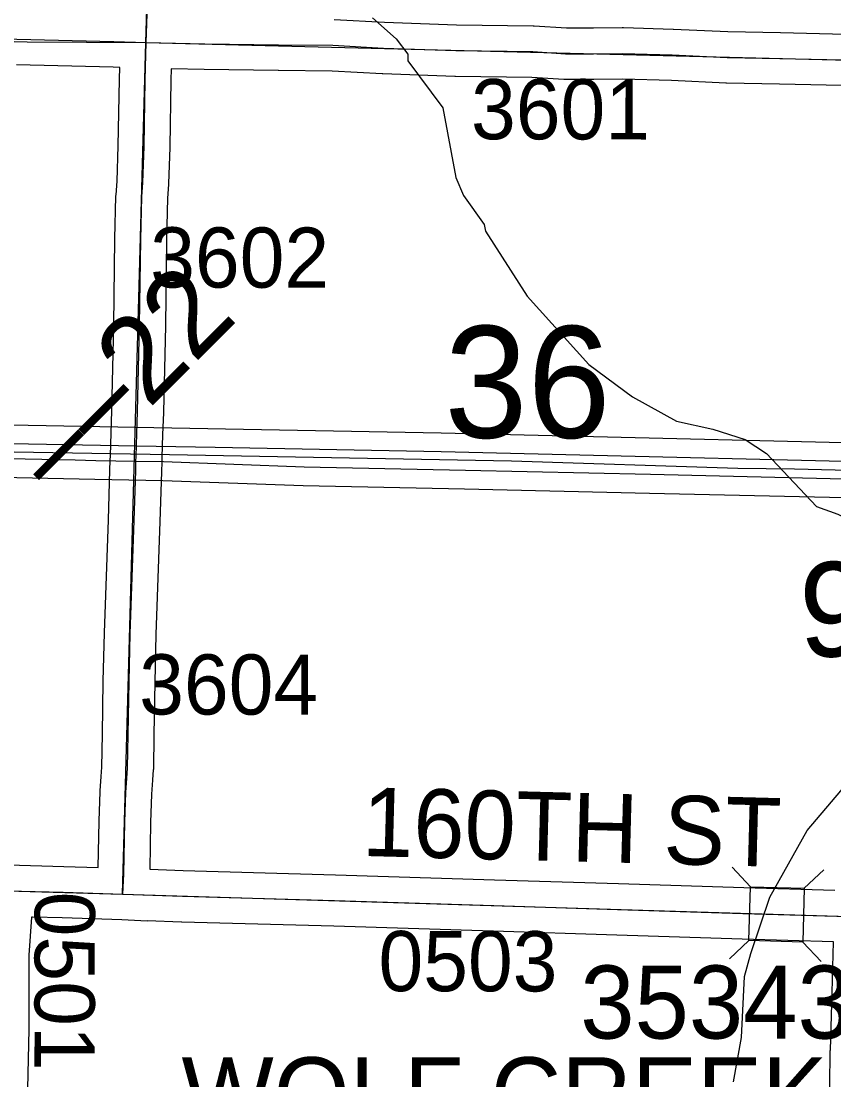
# Model space of a CAD drawing. Extents: x -157.2 to -99.3, y 12.2 to 46.2.
# Drawn here: x -127.67 to -126.725, y 34.429 to 35.661 of the extents above; entities that cross this region are included whole.
import ezdxf

# ---------------------------------------------------------------- set-up
doc = ezdxf.new("R2010")
doc.units = 0
for name, color, linetype in [('tdCoDivCarto', 7, 'Continuous'), ('tdCoHydroRiver', 7, 'Continuous'), ('tdCoPriCL', 7, 'Continuous'), ('tdCoPriDiv', 7, 'Continuous'), ('tdCoSecRdNmbr', 7, 'Continuous'), ('tdCoSecRdTxt', 7, 'Continuous'), ('tdCoSecRteBand', 7, 'Continuous'), ('tdCoSecRteCL', 7, 'Continuous'), ('tdCoSectLine', 7, 'Continuous'), ('tdCoSectNmbr', 7, 'Continuous'), ('tdCoStrucPriMaintName', 7, 'Continuous'), ('tdCoStrucSec', 7, 'Continuous'), ('tdCoStrucSecCoName', 7, 'Continuous'), ('tdCoStrucSecFHWANum', 7, 'Continuous'), ('tdCoSurfAsphalt', 7, 'Continuous'), ('tdCoSurfConc', 7, 'Continuous'), ('tdCoSurfGravel', 7, 'Continuous'), ('tdCoTwpBndryShd', 7, 'Continuous'), ('tdStHwyPriRefPost1', 7, 'Continuous')]:
    doc.layers.add(name, color=color, linetype=linetype)

msp = doc.modelspace()

# ---------------------------------------------------------------- linework, layer by layer
at = {"layer": 'tdCoDivCarto'}
for points in [[(-127.5361, 35.1665), (-127.8921, 35.1731), (-127.9398, 35.1715), (-128.0031, 35.1685), (-128.1066, 35.1606), (-128.2001, 35.1557), (-128.2794, 35.1561)], [(-127.5361, 35.1665), (-127.8921, 35.1731), (-127.9398, 35.1715), (-128.0031, 35.1685), (-128.1066, 35.1606), (-128.2001, 35.1557), (-128.2794, 35.1561)], [(-127.4444, 35.1648), (-127.5361, 35.1665)], [(-127.4444, 35.1648), (-127.5361, 35.1665)], [(-126.5364, 35.1444), (-127.1815, 35.1599), (-127.4444, 35.1648)], [(-126.5364, 35.1444), (-127.1815, 35.1599), (-127.4444, 35.1648)], [(-128.3424, 35.1394), (-128.2686, 35.1376), (-128.2385, 35.1374), (-128.2254, 35.1376), (-128.1983, 35.1386), (-128.17, 35.1403), (-128.1423, 35.1423), (-128.1122, 35.1448), (-128.0175, 35.1511), (-127.9581, 35.1535), (-127.889, 35.155), (-127.8208, 35.155), (-127.6074, 35.1504)], [(-128.2785, 35.1379), (-128.2686, 35.1376), (-128.2385, 35.1374), (-128.2254, 35.1376), (-128.1983, 35.1386), (-128.17, 35.1403), (-128.1423, 35.1423), (-128.1122, 35.1448), (-128.0175, 35.1511), (-127.9581, 35.1535), (-127.889, 35.155), (-127.8208, 35.155), (-127.6074, 35.1504)], [(-127.6074, 35.1504), (-127.5836, 35.1499), (-127.5367, 35.1491)], [(-127.6074, 35.1504), (-127.5836, 35.1499), (-127.5367, 35.1491)], [(-127.5367, 35.1491), (-127.5045, 35.1485), (-127.341, 35.1425), (-127.1534, 35.1387), (-126.938, 35.1338), (-126.7287, 35.129), (-126.589, 35.1261)], [(-127.5367, 35.1491), (-127.5045, 35.1485), (-127.341, 35.1425), (-127.1534, 35.1387), (-126.938, 35.1338), (-126.7287, 35.129), (-126.589, 35.1261)]]:
    msp.add_lwpolyline(points, dxfattribs=at)
at = {"layer": 'tdCoHydroRiver'}
for points in [[(-127.2616, 35.665), (-127.2339, 35.6405), (-127.2202, 35.6227), (-127.2205, 35.6148), (-127.1794, 35.56), (-127.1644, 35.4791), (-127.1556, 35.4583), (-127.1313, 35.4245), (-127.1299, 35.4166), (-127.0816, 35.341), (-127.0098, 35.2616), (-126.9588, 35.2239), (-126.9075, 35.1955), (-126.8652, 35.1864), (-126.8277, 35.1743), (-126.8029, 35.1578), (-126.7447, 35.0962), (-126.7197, 35.0875), (-126.6793, 35.0659), (-126.6517, 35.0398), (-126.6413, 35.0159), (-126.6344, 34.9841), (-126.6359, 34.9321), (-126.6329, 34.9272)], [(-126.8414, 34.4268), (-126.832, 34.4786), (-126.8284, 34.5495), (-126.8213, 34.5761), (-126.7989, 34.6417), (-126.7556, 34.7194), (-126.7164, 34.7656), (-126.705, 34.7794), (-126.6898, 34.8137), (-126.686, 34.8357), (-126.6754, 34.8748), (-126.6652, 34.8998), (-126.6329, 34.9272)]]:
    msp.add_lwpolyline(points, dxfattribs=at)
at = {"layer": 'tdCoPriCL'}
msp.add_lwpolyline([(-127.9049, 35.1636), (-127.4978, 35.1569), (-127.0998, 35.1496), (-126.8362, 35.1409), (-126.7704, 35.1403), (-126.5021, 35.1337), (-126.3816, 35.1305), (-126.0874, 35.1233), (-125.44, 35.1102), (-125.429, 35.1097), (-124.9709, 35.0936), (-124.4624, 35.0668), (-124.2214, 35.0587), (-123.9247, 35.0499), (-123.448, 35.0372)], dxfattribs=at)
at = {"layer": 'tdCoPriDiv'}
for points in [[(-123.5435, 35.0714), (-124.091, 35.0874), (-124.4808, 35.0992), (-125.1073, 35.1315), (-125.4825, 35.1407), (-125.4825, 35.1407), (-125.4826, 35.1407), (-126.1822, 35.1577), (-126.536, 35.1662), (-126.5362, 35.1662), (-126.5363, 35.1662), (-127.1814, 35.1817), (-127.8926, 35.1949)], [(-127.8214, 35.1332), (-127.5844, 35.1281), (-127.5055, 35.1267), (-127.342, 35.1207), (-127.1542, 35.1169), (-126.9389, 35.112), (-126.7296, 35.1072), (-126.5227, 35.1029), (-126.3805, 35.0985), (-126.1713, 35.0932), (-125.996, 35.0893), (-125.5794, 35.0794), (-125.3689, 35.0743), (-125.1553, 35.0682), (-125.0174, 35.0636), (-124.8261, 35.0531), (-124.641, 35.0431), (-124.5029, 35.036), (-124.3813, 35.0327), (-124.202, 35.0263), (-124.0256, 35.0222), (-123.8316, 35.0161), (-123.6535, 35.0115)]]:
    msp.add_lwpolyline(points, dxfattribs=at)
at = {"layer": 'tdCoSecRteBand'}
for points in [[(-127.3059, 35.6628), (-127.2473, 35.6596), (-127.1638, 35.6567), (-127.0746, 35.6555), (-127.0738, 35.6555), (-127.0731, 35.6554), (-127.0358, 35.653), (-127.0044, 35.653), (-126.9709, 35.6535), (-126.9702, 35.6535), (-126.9695, 35.6535), (-126.9116, 35.6518), (-126.9113, 35.6517), (-126.9111, 35.6517), (-126.8478, 35.6488), (-126.7866, 35.6476), (-126.7866, 35.6476), (-126.7865, 35.6476), (-126.6958, 35.6456), (-126.6361, 35.6444), (-126.6359, 35.6444), (-126.6357, 35.6444), (-126.5782, 35.6424), (-126.5512, 35.6417)], [(-127.5806, 34.6762), (-127.5797, 34.7301), (-127.5797, 34.7304), (-127.5797, 34.7307), (-127.5785, 34.7645), (-127.5784, 34.765), (-127.5784, 34.7656), (-127.5772, 34.7822), (-127.5765, 34.793), (-127.5758, 34.8315), (-127.5748, 34.8931), (-127.5748, 34.8932), (-127.5748, 34.8933), (-127.5735, 34.9488), (-127.5735, 34.949), (-127.5735, 34.9492), (-127.5687, 35.0809), (-127.567, 35.1386), (-127.5667, 35.15), (-127.5665, 35.1555), (-127.5665, 35.1556), (-127.5665, 35.1556), (-127.5657, 35.1817), (-127.5648, 35.2075), (-127.5625, 35.3077), (-127.5612, 35.4074), (-127.5612, 35.4076), (-127.5612, 35.4078), (-127.56, 35.4574), (-127.56, 35.4581), (-127.5599, 35.4588), (-127.5587, 35.4748), (-127.5573, 35.5158), (-127.556, 35.5932), (-127.556, 35.5934), (-127.556, 35.5936), (-127.5556, 35.6071), (-127.5633, 35.6073), (-127.6759, 35.61)], [(-126.6971, 35.5856), (-126.7878, 35.5876), (-126.8494, 35.5888), (-126.8498, 35.5888), (-126.8502, 35.5888), (-126.9136, 35.5918), (-126.9706, 35.5935), (-127.0038, 35.593), (-127.004, 35.593), (-127.0042, 35.593), (-127.0368, 35.593), (-127.0377, 35.593), (-127.0387, 35.5931), (-127.0762, 35.5955), (-127.1649, 35.5967), (-127.1652, 35.5967), (-127.1656, 35.5967), (-127.2496, 35.5997), (-127.2499, 35.5997), (-127.2502, 35.5997), (-127.3085, 35.6029), (-127.3709, 35.6034), (-127.371, 35.6034), (-127.3711, 35.6034), (-127.4572, 35.6046), (-127.4573, 35.6046), (-127.4575, 35.6046), (-127.4956, 35.6056), (-127.4961, 35.5921), (-127.4973, 35.5146), (-127.4973, 35.5143), (-127.4973, 35.514), (-127.4988, 35.4721), (-127.4988, 35.4715), (-127.4988, 35.4709), (-127.5, 35.4551), (-127.5012, 35.4065), (-127.5025, 35.3068), (-127.5025, 35.3066), (-127.5025, 35.3065), (-127.5048, 35.2059), (-127.5048, 35.2058), (-127.5048, 35.2057), (-127.5057, 35.1797), (-127.5066, 35.1537), (-127.5067, 35.1482), (-127.5071, 35.1368), (-127.5088, 35.079), (-127.5088, 35.0789), (-127.5088, 35.0788), (-127.5136, 34.9472), (-127.5148, 34.892), (-127.5158, 34.8305), (-127.5158, 34.8304), (-127.5158, 34.8304), (-127.5165, 34.7912), (-127.5165, 34.7905), (-127.5166, 34.7898), (-127.5173, 34.7783), (-127.5173, 34.7781), (-127.5173, 34.778), (-127.5185, 34.7618), (-127.5197, 34.7288), (-127.5206, 34.6742), (-127.4816, 34.6729), (-127.3046, 34.6679), (-127.3046, 34.6679), (-127.3045, 34.6679), (-127.1193, 34.662), (-126.9753, 34.6576), (-126.9753, 34.6576), (-126.9753, 34.6576), (-126.8294, 34.6529), (-126.7232, 34.6499)], [(-127.685, 34.6793), (-127.6208, 34.6776), (-127.6207, 34.6776), (-127.6206, 34.6776), (-127.5809, 34.6762), (-127.5806, 34.6762)], [(-126.7296, 34.381), (-126.7287, 34.4632), (-126.7287, 34.4636), (-126.7286, 34.4639), (-126.7264, 34.5309), (-126.7248, 34.5899), (-126.8311, 34.5929), (-126.8312, 34.5929), (-126.8312, 34.5929), (-126.9772, 34.5976), (-127.1212, 34.6021), (-127.1212, 34.6021), (-127.1212, 34.6021), (-127.3064, 34.608), (-127.4834, 34.6129), (-127.4835, 34.6129), (-127.4836, 34.6129), (-127.5235, 34.6143), (-127.5235, 34.6137), (-127.5532, 34.6153), (-127.6225, 34.6176), (-127.6572, 34.6185), (-127.6583, 34.6186), (-127.6613, 34.5742), (-127.6613, 34.4889), (-127.6613, 34.4885), (-127.6613, 34.4882), (-127.665, 34.3318)]]:
    msp.add_lwpolyline(points, dxfattribs=at)
at = {"layer": 'tdCoSecRteCL'}
for points in [[(-127.5247, 35.6363), (-127.5231, 35.6914), (-127.5206, 35.7567), (-127.5182, 35.8887), (-127.5177, 35.9116), (-127.5157, 35.988), (-127.5142, 36.0354), (-127.5135, 36.0699), (-127.5127, 36.1562), (-127.5103, 36.2241), (-127.5068, 36.3271), (-127.5056, 36.3769), (-127.5043, 36.479), (-127.5021, 36.5486), (-127.5, 36.6352)], [(-128.5152, 35.6587), (-128.4543, 35.6573), (-128.2895, 35.6526), (-128.0839, 35.6484), (-127.9536, 35.6462), (-127.8937, 35.6432), (-127.8459, 35.6427), (-127.7795, 35.6422), (-127.6752, 35.64), (-127.5625, 35.6373), (-127.5247, 35.6363)], [(-127.5519, 34.6452), (-127.5507, 34.6685), (-127.5497, 34.7296), (-127.5485, 34.7634), (-127.5473, 34.7802), (-127.5465, 34.7918), (-127.5458, 34.831), (-127.5448, 34.8926), (-127.5436, 34.9481), (-127.5388, 35.0799), (-127.537, 35.1377), (-127.5367, 35.1491), (-127.5365, 35.1546), (-127.5357, 35.1807), (-127.5348, 35.2067), (-127.5325, 35.3072), (-127.5312, 35.407), (-127.53, 35.4566), (-127.5288, 35.4731), (-127.5273, 35.5151), (-127.526, 35.5927), (-127.5247, 35.6363)], [(-127.5247, 35.6363), (-127.4567, 35.6346), (-127.3707, 35.6334), (-127.3075, 35.6329), (-127.2486, 35.6297), (-127.1645, 35.6267), (-127.075, 35.6255), (-127.0368, 35.623), (-127.0042, 35.623), (-126.9704, 35.6235), (-126.9125, 35.6218), (-126.8488, 35.6188), (-126.7872, 35.6176), (-126.6964, 35.6156), (-126.6368, 35.6144), (-126.5791, 35.6124), (-126.5216, 35.6109)], [(-127.6864, 34.6493), (-127.6216, 34.6476), (-127.5519, 34.6452)], [(-127.5519, 34.6452), (-127.4825, 34.6429), (-127.3055, 34.638), (-127.1203, 34.632), (-126.9763, 34.6276), (-126.8303, 34.6229), (-126.694, 34.619)]]:
    msp.add_lwpolyline(points, dxfattribs=at)
at = {"layer": 'tdCoSectLine'}
for points in [[(-127.5251, 35.6363), (-127.5039, 36.3562), (-127.5033, 36.3618), (-127.5003, 36.6352)], [(-128.5156, 35.6587), (-127.6634, 35.6367), (-127.5251, 35.6363)], [(-127.5523, 34.6452), (-127.5251, 35.6363)], [(-127.5251, 35.6363), (-126.522, 35.6109)], [(-127.6868, 34.6493), (-127.5523, 34.6452)], [(-127.5523, 34.6452), (-126.6944, 34.619)]]:
    msp.add_lwpolyline(points, dxfattribs=at)
at = {"layer": 'tdCoStrucSec'}
for p, q in [((-126.8215, 34.654), (-126.843, 34.6767)), ((-126.7589, 34.6522), (-126.7362, 34.6737)), ((-126.8233, 34.5914), (-126.8461, 34.5699)), ((-126.7607, 34.5896), (-126.7392, 34.5669))]:
    msp.add_line(p, q, dxfattribs=at)
msp.add_lwpolyline([(-126.8215, 34.654), (-126.7589, 34.6522), (-126.7607, 34.5896), (-126.8233, 34.5914)], close=True, dxfattribs=at)
at = {"layer": 'tdCoSurfAsphalt'}
msp.add_lwpolyline([(-127.6864, 34.6493), (-127.6216, 34.6476), (-127.5519, 34.6452), (-127.4825, 34.6429), (-127.3055, 34.638), (-127.1203, 34.632), (-126.9763, 34.6276), (-126.8303, 34.6229), (-126.694, 34.619), (-126.6749, 34.6185), (-126.5522, 34.6145), (-126.5094, 34.6131), (-126.3696, 34.6084), (-126.1965, 34.6029), (-126.0342, 34.597), (-125.8882, 34.5916), (-125.7048, 34.5862)], dxfattribs=at)
at = {"layer": 'tdCoSurfConc'}
msp.add_lwpolyline([(-127.5367, 35.1491), (-127.5365, 35.1546), (-127.5357, 35.1807)], dxfattribs=at)
at = {"layer": 'tdCoSurfGravel'}
msp.add_line((-127.537, 35.1377), (-127.5367, 35.1491), dxfattribs=at)
for points in [[(-127.5357, 35.1807), (-127.5348, 35.2067), (-127.5325, 35.3072), (-127.5312, 35.407), (-127.53, 35.4566), (-127.5288, 35.4731), (-127.5273, 35.5151), (-127.526, 35.5927), (-127.5247, 35.6363), (-127.5231, 35.6914)], [(-127.6752, 35.64), (-127.5625, 35.6373), (-127.5247, 35.6363), (-127.4567, 35.6346), (-127.3707, 35.6334), (-127.3075, 35.6329), (-127.2486, 35.6297), (-127.1645, 35.6267), (-127.075, 35.6255), (-127.0368, 35.623), (-127.0042, 35.623), (-126.9704, 35.6235), (-126.9125, 35.6218), (-126.8488, 35.6188), (-126.7872, 35.6176), (-126.6964, 35.6156), (-126.6368, 35.6144), (-126.5791, 35.6124), (-126.5216, 35.6109), (-126.5123, 35.6107)], [(-127.5519, 34.6452), (-127.5507, 34.6685), (-127.5497, 34.7296), (-127.5485, 34.7634), (-127.5473, 34.7802), (-127.5465, 34.7918), (-127.5458, 34.831), (-127.5448, 34.8926), (-127.5436, 34.9481), (-127.5388, 35.0799), (-127.537, 35.1377)]]:
    msp.add_lwpolyline(points, dxfattribs=at)
at = {"layer": 'tdCoTwpBndryShd'}
msp.add_lwpolyline([(-127.6868, 34.6493), (-127.5523, 34.6452), (-126.6944, 34.619), (-126.5525, 34.6145), (-125.6836, 34.5854), (-125.511, 34.5791), (-124.6813, 34.5527), (-124.5042, 34.5479), (-123.6878, 34.5239), (-123.4943, 34.5185), (-122.6783, 34.4959), (-122.4942, 34.491), (-121.7333, 34.4697), (-121.4972, 34.4637), (-120.7399, 34.4392), (-120.5012, 34.4313), (-119.7489, 34.4024)], dxfattribs=at)

# ---------------------------------------------------------------- texts
at = {"layer": 'tdCoSecRdNmbr'}
for s, rotation, p in [('3601', 359.9024, (-127.1468, 35.5236)), ('3602', 359.9021, (-127.5202, 35.3511)), ('3604', 359.9022, (-127.533, 34.8544)), ('0501', 269.9039, (-127.6545, 34.6483)), ('0503', 359.9024, (-127.2545, 34.5325))]:
    msp.add_text(s, height=0.07, rotation=rotation, dxfattribs=at).set_placement(p)
at = {"layer": 'tdCoSecRdTxt'}
msp.add_text('160TH ST', height=0.08, rotation=358.4927, dxfattribs=at).set_placement((-127.2742, 34.6898))
at = {"layer": 'tdCoSectNmbr'}
msp.add_text('36', height=0.13, rotation=359.9025, dxfattribs=at).set_placement((-127.1778, 35.1764))
at = {"layer": 'tdCoStrucPriMaintName'}
msp.add_text('97233S020', height=0.11, dxfattribs=at).set_placement((-126.7651, 34.9217))
at = {"layer": 'tdCoStrucSecCoName'}
msp.add_text('WOLF CREEK J-328', height=0.085, dxfattribs=at).set_placement((-127.4837, 34.3705))
at = {"layer": 'tdCoStrucSecFHWANum'}
msp.add_text('353430', height=0.085, dxfattribs=at).set_placement((-127.0197, 34.4773))
at = {"layer": 'tdStHwyPriRefPost1'}
msp.add_text('‒‒22', height=0.1, rotation=45, dxfattribs=at).set_placement((-127.627, 35.1042))

doc.saveas('drawing.dxf')
